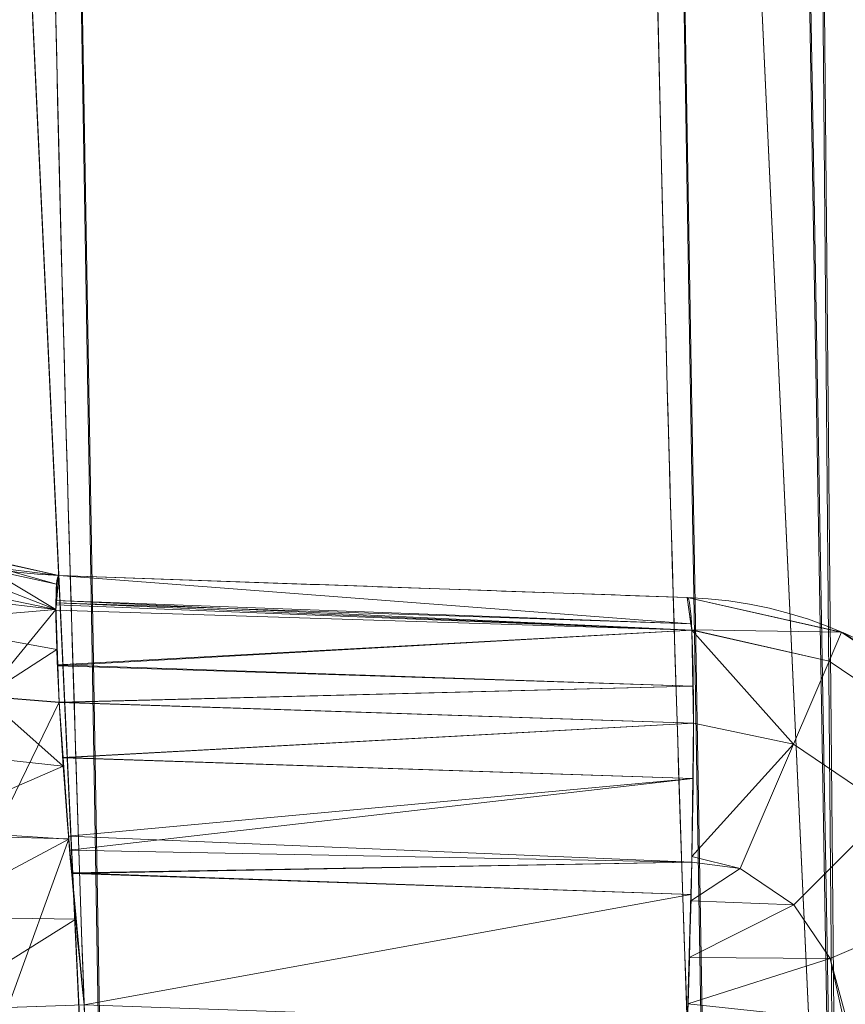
# Model space of a CAD drawing. Header units: millimetres. Extents: x -71 to 71, y -145 to 145.
# Tile 195 of 497: x -57.221 to -56.644, y -1.987 to -1.298. Entities that reach past the tile are written whole.
import ezdxf

# ---------------------------------------------------------------- set-up
doc = ezdxf.new("R2010")
doc.units = ezdxf.units.MM
doc.layers.add('1', color=7, linetype='CONTINUOUS')

msp = doc.modelspace()

# ---------------------------------------------------------------- linework, layer by layer
at = {"layer": '1', "color": 163, "linetype": 'Continuous', "lineweight": 13}
for p, q in [((-57.19365, -1.68697, -28.62472), (-57.19365, -1.68697, -30.09616)), ((-57.19365, -1.68697, -25.14833), (-57.19365, -1.68697, -26.5324)), ((-56.75423, -1.70231, -30.08084), (-56.75423, -1.70231, -28.64004)), ((-56.75423, -1.70231, -26.51707), (-56.75423, -1.70231, -25.16366))]:
    msp.add_line(p, q, dxfattribs=at)
at = {"layer": '1', "color": 163, "linetype": 'Continuous', "lineweight": 13, "extrusion": (-5.23961e-15, 1.15648e-14, -1)}
msp.add_circle((0, 0, 144.00463), 61.01805, dxfattribs=at)
at = {"layer": '1', "color": 163, "linetype": 'Continuous', "lineweight": 13}
msp.add_circle((0, 0, -145), 60.44338, dxfattribs=at)
for centre, start, end in [((-57.18318, -1.38715, -25.14833), 181.38961, 268), ((-57.18318, -1.38715, -26.5324), 181.38961, 268), ((-56.7647, -2.00213, -30.08084), 2.02002, 88), ((-56.7647, -2.00213, -28.64004), 2.02002, 88)]:
    msp.add_arc(centre, 0.3, start, end, dxfattribs=at)
at = {"layer": '1', "color": 163, "linetype": 'Continuous', "lineweight": 13, "extrusion": (0, 0, -1)}
for centre, start, end in [((57.18318, -1.38715, 30.09616), 272, 358.61039), ((57.18318, -1.38715, 28.62472), 272, 358.61039), ((56.7647, -2.00213, 25.16366), 92, 177.97998), ((56.7647, -2.00213, 26.51707), 92, 177.97998)]:
    msp.add_arc(centre, 0.3, start, end, dxfattribs=at)
at = {"layer": '1', "color": 163, "linetype": 'Continuous', "lineweight": 13, "extrusion": (-0.998784, 0.034878, 0.034836)}
for centre in [(3.98197, -27.1222, 55.74926), (3.98197, -30.59647, 55.62816)]:
    msp.add_arc(centre, 0.3, 90.13939, 180, dxfattribs=at)
at = {"layer": '1', "color": 163, "linetype": 'Continuous', "lineweight": 13, "extrusion": (-0.998784, 0.034878, -0.034836)}
for centre in [(3.98197, -24.52717, 57.54961), (3.98197, -28.08877, 57.67375)]:
    msp.add_arc(centre, 0.3, 180, 269.86061, dxfattribs=at)
at = {"layer": '1', "color": 163, "linetype": 'Continuous', "lineweight": 13}
for points, knots in [([(-56.53278, -5.39352, -23.18454), (-56.5801, -4.89764, -23.18456), (-56.62089, -4.4011, -23.18458), (-56.69678, -3.30003, -23.18461), (-56.72876, -2.69517, -23.18462), (-56.78335, -1.21327, -23.18465), (-56.79532, -0.33553, -23.18465), (-56.78695, 0.54178, -23.18465)], [0, 0, 0, 0, 0.251426, 0.251426, 0.557084, 0.557084, 1, 1, 1, 1]), ([(-56.78695, 0.54178, -32.15668), (-56.7919, 0.02285, -32.15667), (-56.78973, -0.4962, -32.15668), (-56.76942, -1.63238, -32.15669), (-56.74831, -2.24959, -32.1567), (-56.6827, -3.54769, -32.15672), (-56.63596, -4.22867, -32.15674), (-56.56033, -5.10016, -32.15678), (-56.54273, -5.29176, -32.15678), (-56.52415, -5.48327, -32.15679)], [0, 0, 0, 0, 0.258037, 0.258037, 0.565034, 0.565034, 0.90434, 0.90434, 1, 1, 1, 1]), ([(-57.20804, 0.52707, -23.19935), (-57.21268, 0.02307, -23.19935), (-57.21067, -0.48104, -23.19935), (-57.19156, -1.59067, -23.19935), (-57.17151, -2.19626, -23.19934), (-57.11219, -3.40665, -23.19933), (-57.07289, -4.0116, -23.19933), (-57.00341, -4.87018, -23.19932), (-56.98111, -5.12452, -23.19931), (-56.95711, -5.3787, -23.19931)], [0, 0, 0, 0, 0.255693, 0.255693, 0.563014, 0.563014, 0.870491, 0.870491, 1, 1, 1, 1]), ([(-56.94857, -5.46844, -32.14202), (-56.99861, -4.94718, -32.14201), (-57.04151, -4.42518, -32.14201), (-57.11935, -3.28655, -32.14199), (-57.1515, -2.6696, -32.14199), (-57.19582, -1.43482, -32.14198), (-57.20798, -0.81682, -32.14198), (-57.21097, 0.04311, -32.14198), (-57.21027, 0.2851, -32.14198), (-57.20804, 0.52707, -32.14198)], [0, 0, 0, 0, 0.261666, 0.261666, 0.570298, 0.570298, 0.879092, 0.879092, 1, 1, 1, 1]), ([(-57.19365, -1.68697, -30.09616), (-57.12417, -1.6894, -30.09374), (-57.05469, -1.69182, -30.09132), (-56.90822, -1.69694, -30.08621), (-56.83123, -1.69962, -30.08352), (-56.75423, -1.70231, -30.08084)], [0, 0, 0, 0, 0.474338, 0.474338, 1, 1, 1, 1]), ([(-56.75423, -1.70231, -28.64004), (-56.83123, -1.69962, -28.63736), (-56.90822, -1.69694, -28.63467), (-57.05469, -1.69182, -28.62956), (-57.12417, -1.6894, -28.62714), (-57.19365, -1.68697, -28.62472)], [0, 0, 0, 0, 0.525662, 0.525662, 1, 1, 1, 1]), ([(-57.19365, -1.68697, -26.5324), (-57.12417, -1.6894, -26.52998), (-57.05469, -1.69182, -26.52755), (-56.90822, -1.69694, -26.52244), (-56.83123, -1.69962, -26.51976), (-56.75423, -1.70231, -26.51707)], [0, 0, 0, 0, 0.474338, 0.474338, 1, 1, 1, 1]), ([(-56.75423, -1.70231, -25.16366), (-56.83123, -1.69962, -25.16097), (-56.90822, -1.69694, -25.15829), (-57.05469, -1.69182, -25.15318), (-57.12417, -1.6894, -25.15076), (-57.19365, -1.68697, -25.14833)], [0, 0, 0, 0, 0.525662, 0.525662, 1, 1, 1, 1])]:
    msp.add_open_spline(points, degree=3, knots=knots, dxfattribs=at)
for points in [[(-57.19365, -1.68697, -25.14833), (-57.19934, -1.68677, -24.98466), (-57.19296, -1.82354, -24.84874), (-57.17596, -1.98704, -24.84913)], [(-57.19365, -1.68697, -28.62472), (-57.19934, -1.68677, -28.46105), (-57.19296, -1.82354, -28.32512), (-57.17596, -1.98704, -28.32552)], [(-57.17596, -1.98704, -30.39536), (-57.19298, -1.82339, -30.39576), (-57.19933, -1.68677, -30.25969), (-57.19365, -1.68697, -30.09616)], [(-57.17596, -1.98704, -26.8316), (-57.19298, -1.82339, -26.832), (-57.19933, -1.68677, -26.69592), (-57.19365, -1.68697, -26.5324)]]:
    msp.add_open_spline(points, degree=3, dxfattribs=at)
for points in [[(24.58454, 55.21777, -145), (-60.11226, -6.31805, -145), (-57.48507, 18.67803, -145)], [(24.58454, 55.21777, -145), (-35.52772, -48.89972, -145), (-52.3455, -30.22169, -145), (-60.11226, -6.31805, -145)], [(-55.53851, -9.79294, -124.36979), (-55.53851, 9.79294, -124.36979), (-62.41568, 2.68592, -124.47588)], [(-62.41568, 2.68592, -124.47588), (-63.01534, -11.33249, -124.51971), (-55.53851, -9.79294, -124.36979)], [(-56.73755, -2.42907, -23.18463), (-56.78695, 0.54178, -23.18465), (-57.20804, 0.52707, -23.19935), (-57.15889, -2.42905, -23.19934)], [(-57.15696, -2.47409, -32.14199), (-57.20804, 0.52707, -32.14198), (-56.78695, 0.54178, -32.15668), (-56.73559, -2.47425, -32.1567)], [(-56.78695, 0.54178, -23.18465), (-56.73755, -2.42907, -23.18463), (-56.64935, -2.42528, -23.1681)], [(-56.64935, -2.42528, -23.1681), (-56.69953, 0.54095, -23.16447), (-56.78695, 0.54178, -23.18465)], [(-56.78695, 0.54178, -32.15668), (-56.69953, 0.54095, -32.17686), (-56.6474, -2.47039, -32.17323)], [(-56.6474, -2.47039, -32.17323), (-56.73559, -2.47424, -32.1567), (-56.78695, 0.54178, -32.15668)], [(-56.6754, 0.54072, -23.1589), (-56.69953, 0.54095, -23.16447), (-56.64935, -2.42528, -23.1681)], [(-56.6474, -2.47039, -32.17323), (-56.69953, 0.54095, -32.17686), (-56.6754, 0.54072, -32.18243)], [(-56.6754, 0.54072, -23.1589), (-56.64935, -2.42528, -23.1681), (-56.56799, -2.4218, -23.12468)], [(-56.56799, -2.4218, -23.12468), (-56.58162, 0.53982, -23.09323), (-56.6754, 0.54072, -23.1589)], [(-56.6754, 0.54072, -32.18243), (-56.62031, 0.54019, -32.221), (-56.56604, -2.46684, -32.21665)], [(-56.56604, -2.46684, -32.21665), (-56.6474, -2.47039, -32.17323), (-56.6754, 0.54072, -32.18243)], [(-57.29741, 0.5279, -23.21998), (-57.24895, -2.43287, -23.21654), (-57.15889, -2.42904, -23.19934)], [(-57.15889, -2.42904, -23.19934), (-57.20804, 0.52707, -23.19935), (-57.29741, 0.5279, -23.21998)], [(-57.29741, 0.5279, -32.12134), (-57.20804, 0.52707, -32.14198), (-57.15696, -2.47409, -32.14199)], [(-57.15696, -2.47409, -32.14199), (-57.24702, -2.478, -32.12478), (-57.29741, 0.5279, -32.12134)], [(-57.30353, -1.66195, -25.14833), (-57.30353, -1.66195, -26.5324), (-57.19365, -1.68697, -26.5324), (-57.19365, -1.68697, -25.14833)], [(-57.30353, -1.66195, -28.62472), (-57.30353, -1.66195, -30.09616), (-57.19365, -1.68697, -30.09616), (-57.19365, -1.68697, -28.62472)], [(-57.29968, -1.66361, -30.09616), (-57.30074, -1.6699, -30.16135), (-57.19522, -1.69309, -30.15599)], [(-57.29968, -1.66361, -26.5324), (-57.30074, -1.6699, -26.59758), (-57.19522, -1.69309, -26.59222)], [(-57.19522, -1.69309, -30.15599), (-57.19365, -1.68697, -30.09616), (-57.29968, -1.66361, -30.09616)], [(-57.19522, -1.69309, -26.59222), (-57.19365, -1.68697, -26.5324), (-57.29968, -1.66361, -26.5324)], [(-57.30074, -1.6699, -30.16135), (-57.30086, -1.68907, -30.22226), (-57.19567, -1.71076, -30.21196)], [(-57.30074, -1.6699, -26.59758), (-57.30086, -1.68907, -26.6585), (-57.19567, -1.71076, -26.64819)], [(-57.19567, -1.71076, -30.21196), (-57.19522, -1.69309, -30.15599), (-57.30074, -1.6699, -30.16135)], [(-57.19567, -1.71076, -26.64819), (-57.19522, -1.69309, -26.59222), (-57.30074, -1.6699, -26.59758)], [(-57.19567, -1.71078, -25.03248), (-57.24796, -1.70463, -25.02929), (-57.24629, -1.68044, -25.14833)], [(-57.19567, -1.71078, -28.50886), (-57.24796, -1.70463, -28.50568), (-57.24629, -1.68044, -28.62472)], [(-57.24629, -1.68044, -25.14833), (-57.19365, -1.68697, -25.14833), (-57.19567, -1.71078, -25.03248)], [(-57.24629, -1.68044, -28.62472), (-57.19365, -1.68697, -28.62472), (-57.19567, -1.71078, -28.50886)], [(-57.19567, -1.71076, -30.21196), (-57.30086, -1.68907, -30.22226), (-57.30008, -1.71959, -30.27752)], [(-57.19567, -1.71076, -26.64819), (-57.30086, -1.68907, -26.6585), (-57.30008, -1.71959, -26.71376)], [(-57.19365, -1.68697, -30.09616), (-57.19538, -1.70443, -30.18824), (-56.75167, -1.72066, -30.17263)], [(-57.19365, -1.68697, -26.5324), (-57.19538, -1.70443, -26.62448), (-56.75167, -1.72066, -26.60887)], [(-56.75167, -1.72066, -25.07186), (-57.19524, -1.70596, -25.05663), (-57.19365, -1.68697, -25.14833)], [(-56.75167, -1.72066, -28.54825), (-57.19524, -1.70596, -28.53301), (-57.19365, -1.68697, -28.62472)], [(-57.19365, -1.68697, -25.14833), (-56.75423, -1.70231, -25.16366), (-56.75167, -1.72066, -25.07186)], [(-56.75167, -1.72066, -30.17263), (-56.75423, -1.70231, -30.08084), (-57.19365, -1.68697, -30.09616)], [(-56.75167, -1.72066, -26.60887), (-56.75423, -1.70231, -26.51707), (-57.19365, -1.68697, -26.5324)], [(-57.19365, -1.68697, -28.62472), (-56.75423, -1.70231, -28.64004), (-56.75167, -1.72066, -28.54825)], [(-56.75423, -1.70231, -30.08084), (-56.75423, -1.70231, -28.64004), (-57.19365, -1.68697, -28.62472), (-57.19365, -1.68697, -30.09616)], [(-56.75423, -1.70231, -26.51707), (-56.75423, -1.70231, -25.16366), (-57.19365, -1.68697, -25.14833), (-57.19365, -1.68697, -26.5324)], [(-57.24557, -1.77141, -24.93157), (-57.24796, -1.70463, -25.02929), (-57.19567, -1.71078, -25.03248)], [(-57.24557, -1.77141, -28.40796), (-57.24796, -1.70463, -28.50568), (-57.19567, -1.71078, -28.50886)], [(-57.19538, -1.70443, -30.18824), (-57.19567, -1.70737, -30.20372), (-56.75104, -1.72521, -30.19541)], [(-57.19538, -1.70443, -26.62448), (-57.19567, -1.70737, -26.63996), (-56.75104, -1.72521, -26.63164)], [(-56.75104, -1.72521, -25.04909), (-57.19567, -1.71113, -25.03167), (-57.19524, -1.70596, -25.05663)], [(-56.75104, -1.72521, -28.52548), (-57.19567, -1.71113, -28.50805), (-57.19524, -1.70596, -28.53301)], [(-56.75104, -1.72521, -30.19541), (-56.75167, -1.72066, -30.17263), (-57.19538, -1.70443, -30.18824)], [(-56.75104, -1.72521, -26.63164), (-56.75167, -1.72066, -26.60887), (-57.19538, -1.70443, -26.62448)], [(-57.19524, -1.70596, -25.05663), (-56.75167, -1.72066, -25.07186), (-56.75104, -1.72521, -25.04909)], [(-57.19524, -1.70596, -28.53301), (-56.75167, -1.72066, -28.54825), (-56.75104, -1.72521, -28.52548)], [(-56.75108, -1.72488, -25.0507), (-56.75423, -1.70231, -25.16366), (-56.64631, -1.72648, -25.16366)], [(-56.75423, -1.70231, -25.16366), (-56.75423, -1.70231, -26.51707), (-56.6451, -1.727, -26.51707), (-56.6451, -1.727, -25.16366)], [(-56.64631, -1.72648, -26.51707), (-56.75423, -1.70231, -26.51707), (-56.75108, -1.72488, -26.63003)], [(-56.64631, -1.72648, -30.08084), (-56.75423, -1.70231, -30.08084), (-56.75108, -1.72488, -30.1938)], [(-56.75423, -1.70231, -28.64004), (-56.75423, -1.70231, -30.08084), (-56.6451, -1.727, -30.08084), (-56.6451, -1.727, -28.64004)], [(-56.75108, -1.72488, -28.52708), (-56.75423, -1.70231, -28.64004), (-56.64631, -1.72648, -28.64004)], [(-57.30008, -1.71959, -30.27752), (-57.19504, -1.73868, -30.2628), (-57.19567, -1.71076, -30.21196)], [(-57.30008, -1.71959, -26.71376), (-57.19504, -1.73868, -26.69903), (-57.19567, -1.71076, -26.64819)], [(-57.19567, -1.71078, -25.03248), (-57.19331, -1.77562, -24.93721), (-57.24557, -1.77141, -24.93157)], [(-57.19567, -1.71078, -28.50886), (-57.19331, -1.77562, -28.41359), (-57.24557, -1.77141, -28.40796)], [(-56.75104, -1.72521, -30.19541), (-57.19567, -1.70737, -30.20372), (-57.1942, -1.75001, -30.26845)], [(-56.75104, -1.72521, -26.63164), (-57.19567, -1.70737, -26.63996), (-57.1942, -1.75001, -26.70469)], [(-57.19427, -1.74933, -24.97572), (-57.19567, -1.71113, -25.03167), (-56.75104, -1.72521, -25.04909)], [(-57.19427, -1.74933, -28.4521), (-57.19567, -1.71113, -28.50805), (-56.75104, -1.72521, -28.52548)], [(-57.19504, -1.73868, -30.2628), (-57.30008, -1.71959, -30.27752), (-57.24557, -1.77135, -30.31287)], [(-57.19504, -1.73868, -26.69903), (-57.30008, -1.71959, -26.71376), (-57.24557, -1.77135, -26.7491)], [(-56.75104, -1.72521, -25.04909), (-56.75036, -1.7642, -24.99073), (-57.19427, -1.74933, -24.97572)], [(-56.75104, -1.72521, -28.52548), (-56.75036, -1.7642, -28.46711), (-57.19427, -1.74933, -28.4521)], [(-57.1942, -1.75001, -30.26845), (-56.75036, -1.7642, -30.25377), (-56.75104, -1.72521, -30.19541)], [(-57.1942, -1.75001, -26.70469), (-56.75036, -1.7642, -26.69001), (-56.75104, -1.72521, -26.63164)], [(-56.64631, -1.72648, -25.16366), (-56.65503, -1.74679, -25.05064), (-56.75108, -1.72488, -25.0507)], [(-56.75104, -1.72521, -25.04909), (-56.75108, -1.72488, -25.0507), (-56.65503, -1.74679, -25.05064)], [(-56.65503, -1.74679, -26.63009), (-56.75108, -1.72488, -26.63003), (-56.75104, -1.72521, -26.63164)], [(-56.75108, -1.72488, -26.63003), (-56.65503, -1.74679, -26.63009), (-56.64631, -1.72648, -26.51707)], [(-56.65503, -1.74679, -30.19386), (-56.75108, -1.72488, -30.1938), (-56.75104, -1.72521, -30.19541)], [(-56.75108, -1.72488, -30.1938), (-56.65503, -1.74679, -30.19386), (-56.64631, -1.72648, -30.08084)], [(-56.64631, -1.72648, -28.64004), (-56.65503, -1.74679, -28.52702), (-56.75108, -1.72488, -28.52708)], [(-56.75104, -1.72521, -28.52548), (-56.75108, -1.72488, -28.52708), (-56.65503, -1.74679, -28.52702)], [(-56.75104, -1.72521, -25.04909), (-56.65503, -1.74679, -25.05064), (-56.67992, -1.80473, -24.95427)], [(-56.67992, -1.80473, -24.95427), (-56.74991, -1.79013, -24.95191), (-56.75104, -1.72521, -25.04909)], [(-56.75104, -1.72521, -26.63164), (-56.74991, -1.79013, -26.72882), (-56.67992, -1.80473, -26.72646)], [(-56.67992, -1.80473, -26.72646), (-56.65503, -1.74679, -26.63009), (-56.75104, -1.72521, -26.63164)], [(-56.75104, -1.72521, -30.19541), (-56.74991, -1.79013, -30.29258), (-56.67992, -1.80473, -30.29023)], [(-56.67992, -1.80473, -30.29023), (-56.65503, -1.74679, -30.19386), (-56.75104, -1.72521, -30.19541)], [(-56.75104, -1.72521, -28.52548), (-56.65503, -1.74679, -28.52702), (-56.67992, -1.80473, -28.43066)], [(-56.67992, -1.80473, -28.43066), (-56.74991, -1.79013, -28.4283), (-56.75104, -1.72521, -28.52548)], [(-56.64631, -1.72648, -25.16366), (-56.55256, -1.79001, -25.16366), (-56.56819, -1.80564, -25.05064), (-56.65503, -1.74679, -25.05064)], [(-56.65503, -1.74679, -26.63009), (-56.56819, -1.80564, -26.63009), (-56.55256, -1.79001, -26.51707), (-56.64631, -1.72648, -26.51707)], [(-56.65503, -1.74679, -30.19386), (-56.56819, -1.80564, -30.19386), (-56.55256, -1.79001, -30.08084), (-56.64631, -1.72648, -30.08084)], [(-56.64631, -1.72648, -28.64004), (-56.55256, -1.79001, -28.64004), (-56.56819, -1.80564, -28.52702), (-56.65503, -1.74679, -28.52702)], [(-56.6451, -1.727, -25.16366), (-56.6451, -1.727, -26.51707), (-56.55261, -1.78996, -26.51707), (-56.55261, -1.78996, -25.16366)], [(-56.6451, -1.727, -28.64004), (-56.6451, -1.727, -30.08084), (-56.55261, -1.78996, -30.08084), (-56.55261, -1.78996, -28.64004)], [(-57.24557, -1.77135, -30.31287), (-57.19332, -1.77556, -30.30724), (-57.19504, -1.73868, -30.2628)], [(-57.24557, -1.77135, -26.7491), (-57.19332, -1.77556, -26.74347), (-57.19504, -1.73868, -26.69903)], [(-56.65503, -1.74679, -25.05064), (-56.56819, -1.80564, -25.05064), (-56.61278, -1.85022, -24.95427), (-56.67992, -1.80473, -24.95427)], [(-56.67992, -1.80473, -26.72646), (-56.61278, -1.85022, -26.72646), (-56.56819, -1.80564, -26.63009), (-56.65503, -1.74679, -26.63009)], [(-56.67992, -1.80473, -30.29023), (-56.61278, -1.85022, -30.29023), (-56.56819, -1.80564, -30.19386), (-56.65503, -1.74679, -30.19386)], [(-56.65503, -1.74679, -28.52702), (-56.56819, -1.80564, -28.52702), (-56.61278, -1.85022, -28.43066), (-56.67992, -1.80473, -28.43066)], [(-57.19331, -1.77562, -24.93721), (-57.19427, -1.74933, -24.97572), (-56.75036, -1.7642, -24.99073)], [(-57.19331, -1.77562, -28.41359), (-57.19427, -1.74933, -28.4521), (-56.75036, -1.7642, -28.46711)], [(-56.75036, -1.7642, -30.25377), (-57.1942, -1.75001, -30.26845), (-57.19332, -1.77556, -30.30724)], [(-56.75036, -1.7642, -26.69001), (-57.1942, -1.75001, -26.70469), (-57.19332, -1.77556, -26.74347)], [(-57.19332, -1.77556, -30.30724), (-56.74991, -1.79013, -30.29258), (-56.75036, -1.7642, -30.25377)], [(-57.19332, -1.77556, -26.74347), (-56.74991, -1.79013, -26.72882), (-56.75036, -1.7642, -26.69001)], [(-56.75036, -1.7642, -24.99073), (-56.74991, -1.79013, -24.95191), (-57.19331, -1.77562, -24.93721)], [(-56.75036, -1.7642, -28.46711), (-56.74991, -1.79013, -28.4283), (-57.19331, -1.77562, -28.41359)], [(-57.19053, -1.82019, -24.90047), (-57.2959, -1.80877, -24.87901), (-57.24557, -1.77141, -24.93157)], [(-57.19053, -1.82019, -28.37686), (-57.2959, -1.80877, -28.35539), (-57.24557, -1.77141, -28.40796)], [(-57.19332, -1.77556, -30.30724), (-57.24557, -1.77135, -30.31287), (-57.23931, -1.86971, -30.37876)], [(-57.19332, -1.77556, -26.74347), (-57.24557, -1.77135, -26.7491), (-57.23931, -1.86971, -26.81499)], [(-57.24557, -1.77141, -24.93157), (-57.19331, -1.77562, -24.93721), (-57.19053, -1.82019, -24.90047)], [(-57.24557, -1.77141, -28.40796), (-57.19331, -1.77562, -28.41359), (-57.19053, -1.82019, -28.37686)], [(-57.23931, -1.86971, -30.37876), (-57.1867, -1.87109, -30.37178), (-57.19332, -1.77556, -30.30724)], [(-57.23931, -1.86971, -26.81499), (-57.1867, -1.87109, -26.80801), (-57.19332, -1.77556, -26.74347)], [(-56.74991, -1.79013, -30.29258), (-57.19332, -1.77556, -30.30724), (-57.19066, -1.81405, -30.33344)], [(-56.74991, -1.79013, -26.72882), (-57.19332, -1.77556, -26.74347), (-57.19066, -1.81405, -26.76967)], [(-57.19059, -1.81441, -24.9118), (-57.19331, -1.77562, -24.93721), (-56.74991, -1.79013, -24.95191)], [(-57.19059, -1.81441, -28.38818), (-57.19331, -1.77562, -28.41359), (-56.74991, -1.79013, -28.4283)], [(-57.19066, -1.81405, -30.33344), (-56.75036, -1.82891, -30.31856), (-56.74991, -1.79013, -30.29258)], [(-57.19066, -1.81405, -26.76967), (-56.75036, -1.82891, -26.75479), (-56.74991, -1.79013, -26.72882)], [(-56.74991, -1.79013, -24.95191), (-56.75036, -1.82891, -24.92594), (-57.19059, -1.81441, -24.9118)], [(-56.74991, -1.79013, -28.4283), (-56.75036, -1.82891, -28.40232), (-57.19059, -1.81441, -28.38818)], [(-56.75099, -1.88331, -24.8895), (-56.74991, -1.79013, -24.95191), (-56.67992, -1.80473, -24.95427)], [(-56.67992, -1.80473, -26.72646), (-56.74991, -1.79013, -26.72882), (-56.75099, -1.88331, -26.79123)], [(-56.67992, -1.80473, -30.29023), (-56.74991, -1.79013, -30.29258), (-56.75099, -1.88331, -30.355)], [(-56.75099, -1.88331, -28.36588), (-56.74991, -1.79013, -28.4283), (-56.67992, -1.80473, -28.43066)], [(-57.29254, -1.86444, -24.8492), (-57.2959, -1.80877, -24.87901), (-57.19053, -1.82019, -24.90047)], [(-57.29254, -1.86444, -28.32558), (-57.2959, -1.80877, -28.35539), (-57.19053, -1.82019, -28.37686)], [(-56.67992, -1.80473, -24.95427), (-56.7173, -1.89175, -24.88876), (-56.75099, -1.88331, -24.8895)], [(-56.75099, -1.88331, -26.79123), (-56.7173, -1.89175, -26.79197), (-56.67992, -1.80473, -26.72646)], [(-56.75099, -1.88331, -30.355), (-56.7173, -1.89175, -30.35574), (-56.67992, -1.80473, -30.29023)], [(-56.67992, -1.80473, -28.43066), (-56.7173, -1.89175, -28.36514), (-56.75099, -1.88331, -28.36588)], [(-56.67992, -1.80473, -24.95427), (-56.61278, -1.85022, -24.95427), (-56.67976, -1.91719, -24.88876), (-56.7173, -1.89175, -24.88876)], [(-56.7173, -1.89175, -26.79197), (-56.67976, -1.91719, -26.79197), (-56.61278, -1.85022, -26.72646), (-56.67992, -1.80473, -26.72646)], [(-56.7173, -1.89175, -30.35574), (-56.67976, -1.91719, -30.35574), (-56.61278, -1.85022, -30.29023), (-56.67992, -1.80473, -30.29023)], [(-56.67992, -1.80473, -28.43066), (-56.61278, -1.85022, -28.43066), (-56.67976, -1.91719, -28.36514), (-56.7173, -1.89175, -28.36514)], [(-56.75036, -1.82891, -30.31856), (-57.19066, -1.81405, -30.33344), (-57.18686, -1.86917, -30.37095)], [(-56.75036, -1.82891, -26.75479), (-57.19066, -1.81405, -26.76967), (-57.18686, -1.86917, -26.80719)], [(-57.18605, -1.87901, -24.86949), (-57.19059, -1.81441, -24.9118), (-56.75036, -1.82891, -24.92594)], [(-57.18605, -1.87901, -28.34587), (-57.19059, -1.81441, -28.38818), (-56.75036, -1.82891, -28.40232)], [(-57.19053, -1.82019, -24.90047), (-57.1867, -1.87115, -24.8727), (-57.29254, -1.86444, -24.8492)], [(-57.19053, -1.82019, -28.37686), (-57.1867, -1.87115, -28.34908), (-57.29254, -1.86444, -28.32558)], [(-57.18686, -1.86917, -30.37095), (-56.75104, -1.88723, -30.35763), (-56.75036, -1.82891, -30.31856)], [(-57.18686, -1.86917, -26.80719), (-56.75104, -1.88723, -26.79386), (-56.75036, -1.82891, -26.75479)], [(-56.75036, -1.82891, -24.92594), (-56.75104, -1.88723, -24.88687), (-57.18605, -1.87901, -24.86949)], [(-56.75036, -1.82891, -28.40232), (-56.75104, -1.88723, -28.36326), (-57.18605, -1.87901, -28.34587)], [(-56.61278, -1.85022, -24.95427), (-56.56729, -1.91736, -24.95427), (-56.65432, -1.95473, -24.88876), (-56.67976, -1.91719, -24.88876)], [(-56.67976, -1.91719, -26.79197), (-56.65432, -1.95473, -26.79197), (-56.56729, -1.91736, -26.72646), (-56.61278, -1.85022, -26.72646)], [(-56.67976, -1.91719, -30.35574), (-56.65432, -1.95473, -30.35574), (-56.56729, -1.91736, -30.29023), (-56.61278, -1.85022, -30.29023)], [(-56.61278, -1.85022, -28.43066), (-56.56729, -1.91736, -28.43066), (-56.65432, -1.95473, -28.36514), (-56.67976, -1.91719, -28.36514)], [(-57.28837, -1.92559, -24.83075), (-57.29254, -1.86444, -24.8492), (-57.1867, -1.87115, -24.8727)], [(-57.28837, -1.92559, -28.30713), (-57.29254, -1.86444, -28.32558), (-57.1867, -1.87115, -28.34908)], [(-57.1867, -1.87115, -24.8727), (-57.18184, -1.9272, -24.85516), (-57.28837, -1.92559, -24.83075)], [(-57.1867, -1.87115, -28.34908), (-57.18184, -1.9272, -28.33155), (-57.28837, -1.92559, -28.30713)], [(-57.1867, -1.87109, -30.37178), (-57.23931, -1.86971, -30.37876), (-57.22928, -1.9889, -30.40205)], [(-57.1867, -1.87109, -26.80801), (-57.23931, -1.86971, -26.81499), (-57.22928, -1.9889, -26.83829)], [(-57.22928, -1.9889, -30.40205), (-57.17596, -1.98704, -30.39536), (-57.1867, -1.87109, -30.37178)], [(-57.22928, -1.9889, -26.83829), (-57.17596, -1.98704, -26.8316), (-57.1867, -1.87109, -26.80801)], [(-56.75104, -1.88723, -30.35763), (-57.18686, -1.86917, -30.37095), (-57.18445, -1.89521, -30.37635)], [(-56.75104, -1.88723, -26.79386), (-57.18686, -1.86917, -26.80719), (-57.18445, -1.89521, -26.81258)], [(-57.18458, -1.89481, -24.86651), (-57.18605, -1.87901, -24.86949), (-56.75104, -1.88723, -24.88687)], [(-57.18458, -1.89481, -28.34289), (-57.18605, -1.87901, -28.34587), (-56.75104, -1.88723, -28.36326)], [(-56.75104, -1.88723, -24.88687), (-56.75099, -1.88331, -24.8895), (-56.7173, -1.89175, -24.88876)], [(-56.7173, -1.89175, -26.79197), (-56.75099, -1.88331, -26.79123), (-56.75104, -1.88723, -26.79386)], [(-56.7173, -1.89175, -30.35574), (-56.75099, -1.88331, -30.355), (-56.75104, -1.88723, -30.35763)], [(-56.75104, -1.88723, -28.36326), (-56.75099, -1.88331, -28.36588), (-56.7173, -1.89175, -28.36514)], [(-56.75104, -1.88723, -24.88687), (-56.75167, -1.90999, -24.8823), (-57.18458, -1.89481, -24.86651)], [(-56.75104, -1.88723, -28.36326), (-56.75167, -1.90999, -28.35868), (-57.18458, -1.89481, -28.34289)], [(-57.18445, -1.89521, -30.37635), (-56.75167, -1.90999, -30.3622), (-56.75104, -1.88723, -30.35763)], [(-57.18445, -1.89521, -26.81258), (-56.75167, -1.90999, -26.79844), (-56.75104, -1.88723, -26.79386)], [(-56.7173, -1.89175, -24.88876), (-56.7518, -1.91445, -24.8814), (-56.75104, -1.88723, -24.88687)], [(-56.75104, -1.88723, -26.79386), (-56.7518, -1.91445, -26.79933), (-56.7173, -1.89175, -26.79197)], [(-56.75104, -1.88723, -30.35763), (-56.7518, -1.91445, -30.3631), (-56.7173, -1.89175, -30.35574)], [(-56.7173, -1.89175, -28.36514), (-56.7518, -1.91445, -28.35778), (-56.75104, -1.88723, -28.36326)], [(-56.7518, -1.91445, -24.8814), (-56.7173, -1.89175, -24.88876), (-56.67976, -1.91719, -24.88876)], [(-56.67976, -1.91719, -26.79197), (-56.7173, -1.89175, -26.79197), (-56.7518, -1.91445, -26.79933)], [(-56.67976, -1.91719, -30.35574), (-56.7173, -1.89175, -30.35574), (-56.7518, -1.91445, -30.3631)], [(-56.7518, -1.91445, -28.35778), (-56.7173, -1.89175, -28.36514), (-56.67976, -1.91719, -28.36514)], [(-57.17596, -1.98704, -24.84913), (-57.18458, -1.89481, -24.86651), (-56.75167, -1.90999, -24.8823)], [(-57.17596, -1.98704, -28.32552), (-57.18458, -1.89481, -28.34289), (-56.75167, -1.90999, -28.35868)], [(-56.75167, -1.90999, -30.3622), (-57.18445, -1.89521, -30.37635), (-57.17596, -1.98704, -30.39536)], [(-56.75167, -1.90999, -26.79844), (-57.18445, -1.89521, -26.81258), (-57.17596, -1.98704, -26.8316)], [(-56.75167, -1.90999, -24.8823), (-56.75423, -2.00177, -24.86384), (-57.17596, -1.98704, -24.84913)], [(-57.17596, -1.98704, -30.39536), (-56.75423, -2.00177, -30.38066), (-56.75167, -1.90999, -30.3622)], [(-57.17596, -1.98704, -26.8316), (-56.75423, -2.00177, -26.81689), (-56.75167, -1.90999, -26.79844)], [(-56.75167, -1.90999, -28.35868), (-56.75423, -2.00177, -28.34023), (-57.17596, -1.98704, -28.32552)], [(-56.67976, -1.91719, -24.88876), (-56.7529, -1.95402, -24.87344), (-56.7518, -1.91445, -24.8814)], [(-56.7518, -1.91445, -26.79933), (-56.7529, -1.95402, -26.80729), (-56.67976, -1.91719, -26.79197)], [(-56.7518, -1.91445, -30.3631), (-56.7529, -1.95402, -30.37106), (-56.67976, -1.91719, -30.35574)], [(-56.67976, -1.91719, -28.36514), (-56.7529, -1.95402, -28.34983), (-56.7518, -1.91445, -28.35778)], [(-56.7529, -1.95402, -24.87344), (-56.67976, -1.91719, -24.88876), (-56.65432, -1.95473, -24.88876)], [(-56.65432, -1.95473, -26.79197), (-56.67976, -1.91719, -26.79197), (-56.7529, -1.95402, -26.80729)], [(-56.65432, -1.95473, -30.35574), (-56.67976, -1.91719, -30.35574), (-56.7529, -1.95402, -30.37106)], [(-56.7529, -1.95402, -28.34983), (-56.67976, -1.91719, -28.36514), (-56.65432, -1.95473, -28.36514)], [(-56.64275, -1.99783, -24.8896), (-56.65432, -1.95473, -24.88876), (-56.56729, -1.91736, -24.95427)], [(-56.56729, -1.91736, -26.72646), (-56.65432, -1.95473, -26.79197), (-56.64275, -1.99783, -26.79113)], [(-56.56729, -1.91736, -30.29023), (-56.65432, -1.95473, -30.35574), (-56.64275, -1.99783, -30.3549)], [(-56.64275, -1.99783, -28.36598), (-56.65432, -1.95473, -28.36514), (-56.56729, -1.91736, -28.43066)], [(-57.28341, -1.99078, -24.82514), (-57.28837, -1.92559, -24.83075), (-57.18184, -1.9272, -24.85516)], [(-57.28341, -1.99078, -28.30152), (-57.28837, -1.92559, -28.30713), (-57.18184, -1.9272, -28.33155)], [(-57.18184, -1.9272, -24.85516), (-57.17596, -1.98704, -24.84913), (-57.28341, -1.99078, -24.82514)], [(-57.18184, -1.9272, -28.33155), (-57.17596, -1.98704, -28.32552), (-57.28341, -1.99078, -28.30152)], [(-56.65432, -1.95473, -24.88876), (-56.7538, -1.98633, -24.86695), (-56.7529, -1.95402, -24.87344)], [(-56.7529, -1.95402, -26.80729), (-56.7538, -1.98633, -26.81379), (-56.65432, -1.95473, -26.79197)], [(-56.7529, -1.95402, -30.37106), (-56.7538, -1.98633, -30.37755), (-56.65432, -1.95473, -30.35574)], [(-56.65432, -1.95473, -28.36514), (-56.7538, -1.98633, -28.34333), (-56.7529, -1.95402, -28.34983)], [(-56.7538, -1.98633, -24.86695), (-56.65432, -1.95473, -24.88876), (-56.64474, -1.9979, -24.88914)], [(-56.64474, -1.9979, -26.79159), (-56.65432, -1.95473, -26.79197), (-56.7538, -1.98633, -26.81379)], [(-56.64474, -1.9979, -30.35536), (-56.65432, -1.95473, -30.35574), (-56.7538, -1.98633, -30.37755)], [(-56.7538, -1.98633, -28.34333), (-56.65432, -1.95473, -28.36514), (-56.64474, -1.9979, -28.36552)], [(-56.64275, -1.99783, -24.8896), (-56.64474, -1.9979, -24.88914), (-56.65432, -1.95473, -24.88876)], [(-56.65432, -1.95473, -26.79197), (-56.64474, -1.9979, -26.79159), (-56.64275, -1.99783, -26.79113)], [(-56.65432, -1.95473, -30.35574), (-56.64474, -1.9979, -30.35536), (-56.64275, -1.99783, -30.3549)], [(-56.64275, -1.99783, -28.36598), (-56.64474, -1.9979, -28.36552), (-56.65432, -1.95473, -28.36514)], [(-56.64474, -1.9979, -24.88914), (-56.75423, -2.00177, -24.86384), (-56.7538, -1.98633, -24.86695)], [(-56.7538, -1.98633, -26.81379), (-56.75423, -2.00177, -26.81689), (-56.64474, -1.9979, -26.79159)], [(-56.7538, -1.98633, -30.37755), (-56.75423, -2.00177, -30.38066), (-56.64474, -1.9979, -30.35536)], [(-56.64474, -1.9979, -28.36552), (-56.75423, -2.00177, -28.34023), (-56.7538, -1.98633, -28.34333)]]:
    msp.add_3dface(points, dxfattribs=at)

doc.saveas('drawing.dxf')
